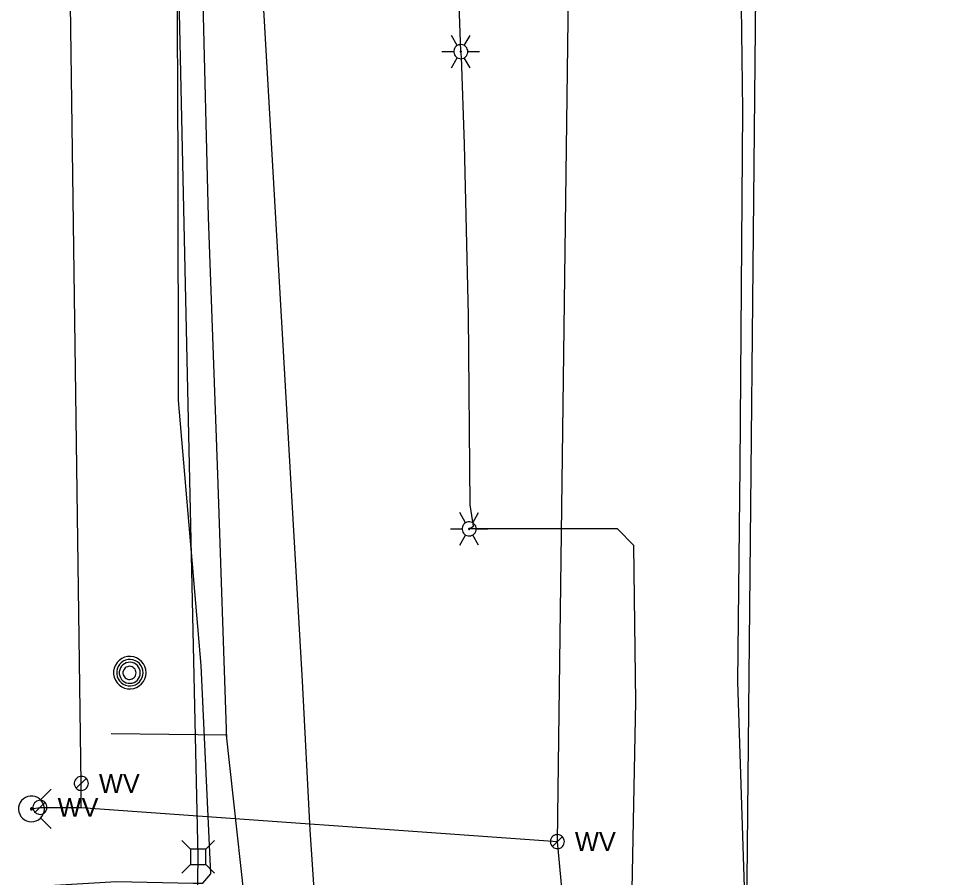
# Model space of a CAD drawing. Extents: x 596028 to 606371, y 330010 to 403088.
# Drawn here: x 601727.3 to 601915.1, y 401004.8 to 401179 of the extents above; entities that cross this region are included whole.
import ezdxf

# ---------------------------------------------------------------- set-up
doc = ezdxf.new("R2010")
doc.units = 0
for name, color, linetype in [('E_LTG', 7, 'Continuous'), ('E_UTL_AG_Bold', 7, 'Continuous'), ('E_UTL_E_UG', 7, 'Continuous'), ('E_UTL_FO_UG', 7, 'Continuous'), ('E_UTL_G_UG', 7, 'Continuous'), ('E_UTL_MH', 7, 'Continuous'), ('E_UTL_TV_UG', 7, 'Continuous'), ('E_UTL_W', 7, 'Continuous'), ('E_UTL_W_UG', 7, 'Continuous'), ('E_UTL_WHydrant', 7, 'Continuous')]:
    doc.layers.add(name, color=color, linetype=linetype)

msp = doc.modelspace()

# ---------------------------------------------------------------- linework, layer by layer
at = {"layer": 'E_LTG'}
for points in [[(601816.3, 401173.48), (601815.11, 401175.54)], [(601817.73, 401173.48), (601818.92, 401175.54)], [(601813.2, 401172.24), (601815.59, 401172.24)], [(601818.44, 401172.24), (601818.42, 401172.51), (601818.34, 401172.77), (601818.22, 401173.01), (601818.05, 401173.23), (601817.84, 401173.4), (601817.61, 401173.54), (601817.35, 401173.63), (601817.08, 401173.67), (601816.81, 401173.65), (601816.55, 401173.59), (601816.3, 401173.48), (601816.08, 401173.32), (601815.89, 401173.12), (601815.75, 401172.89), (601815.64, 401172.64), (601815.59, 401172.38), (601815.59, 401172.1), (601815.64, 401171.84), (601815.75, 401171.59), (601815.89, 401171.36), (601816.08, 401171.16), (601816.3, 401171), (601816.55, 401170.89), (601816.81, 401170.83), (601817.08, 401170.81), (601817.35, 401170.85), (601817.61, 401170.94), (601817.84, 401171.08), (601818.05, 401171.25), (601818.22, 401171.47), (601818.34, 401171.71), (601818.42, 401171.97), (601818.44, 401172.24)], [(601818.44, 401172.24), (601818.42, 401172.51), (601818.34, 401172.77), (601818.22, 401173.01), (601818.05, 401173.23), (601817.84, 401173.4), (601817.61, 401173.54), (601817.35, 401173.63), (601817.08, 401173.67), (601816.81, 401173.65), (601816.55, 401173.59), (601816.3, 401173.48), (601816.08, 401173.32), (601815.89, 401173.12), (601815.75, 401172.89), (601815.64, 401172.64), (601815.59, 401172.38), (601815.59, 401172.1), (601815.64, 401171.84), (601815.75, 401171.59), (601815.89, 401171.36), (601816.08, 401171.16), (601816.3, 401171), (601816.55, 401170.89), (601816.81, 401170.83), (601817.08, 401170.81), (601817.35, 401170.85), (601817.61, 401170.94), (601817.84, 401171.08), (601818.05, 401171.25), (601818.22, 401171.47), (601818.34, 401171.71), (601818.42, 401171.97), (601818.44, 401172.24)], [(601818.44, 401172.24), (601818.42, 401172.51), (601818.34, 401172.77), (601818.22, 401173.01), (601818.05, 401173.23), (601817.84, 401173.4), (601817.61, 401173.54), (601817.35, 401173.63), (601817.08, 401173.67), (601816.81, 401173.65), (601816.55, 401173.59), (601816.3, 401173.48), (601816.08, 401173.32), (601815.89, 401173.12), (601815.75, 401172.89), (601815.64, 401172.64), (601815.59, 401172.38), (601815.59, 401172.1), (601815.64, 401171.84), (601815.75, 401171.59), (601815.89, 401171.36), (601816.08, 401171.16), (601816.3, 401171), (601816.55, 401170.89), (601816.81, 401170.83), (601817.08, 401170.81), (601817.35, 401170.85), (601817.61, 401170.94), (601817.84, 401171.08), (601818.05, 401171.25), (601818.22, 401171.47), (601818.34, 401171.71), (601818.42, 401171.97), (601818.44, 401172.24)], [(601817.13, 401172.24), (601817.13, 401172.26), (601817.13, 401172.28), (601817.12, 401172.3), (601817.1, 401172.32), (601817.08, 401172.34), (601817.06, 401172.35), (601817.04, 401172.36), (601817.02, 401172.36), (601817, 401172.36), (601816.98, 401172.35), (601816.96, 401172.34), (601816.94, 401172.33), (601816.92, 401172.31), (601816.91, 401172.29), (601816.9, 401172.27), (601816.9, 401172.25), (601816.9, 401172.23), (601816.9, 401172.21), (601816.91, 401172.19), (601816.92, 401172.17), (601816.94, 401172.15), (601816.96, 401172.14), (601816.98, 401172.13), (601817, 401172.12), (601817.02, 401172.12), (601817.04, 401172.12), (601817.06, 401172.13), (601817.08, 401172.14), (601817.1, 401172.16), (601817.12, 401172.18), (601817.13, 401172.2), (601817.13, 401172.22), (601817.13, 401172.24)], [(601818.44, 401172.24), (601820.83, 401172.24)], [(601815.11, 401168.94), (601816.3, 401171)], [(601818.92, 401168.94), (601817.73, 401171)], [(601818, 401076.7), (601816.81, 401078.76)], [(601819.43, 401076.7), (601820.62, 401078.76)], [(601820.14, 401075.46), (601820.12, 401075.73), (601820.04, 401075.99), (601819.92, 401076.23), (601819.75, 401076.44), (601819.54, 401076.62), (601819.31, 401076.76), (601819.05, 401076.85), (601818.78, 401076.89), (601818.51, 401076.87), (601818.25, 401076.81), (601818, 401076.7), (601817.78, 401076.54), (601817.59, 401076.34), (601817.44, 401076.11), (601817.34, 401075.86), (601817.29, 401075.59), (601817.29, 401075.32), (601817.34, 401075.06), (601817.44, 401074.8), (601817.59, 401074.58), (601817.78, 401074.38), (601818, 401074.22), (601818.25, 401074.11), (601818.51, 401074.04), (601818.78, 401074.03), (601819.05, 401074.07), (601819.31, 401074.16), (601819.54, 401074.29), (601819.75, 401074.47), (601819.92, 401074.69), (601820.04, 401074.93), (601820.12, 401075.19), (601820.14, 401075.46)], [(601820.14, 401075.46), (601820.12, 401075.73), (601820.04, 401075.99), (601819.92, 401076.23), (601819.75, 401076.44), (601819.54, 401076.62), (601819.31, 401076.76), (601819.05, 401076.85), (601818.78, 401076.89), (601818.51, 401076.87), (601818.25, 401076.81), (601818, 401076.7), (601817.78, 401076.54), (601817.59, 401076.34), (601817.44, 401076.11), (601817.34, 401075.86), (601817.29, 401075.59), (601817.29, 401075.32), (601817.34, 401075.06), (601817.44, 401074.8), (601817.59, 401074.58), (601817.78, 401074.38), (601818, 401074.22), (601818.25, 401074.11), (601818.51, 401074.04), (601818.78, 401074.03), (601819.05, 401074.07), (601819.31, 401074.16), (601819.54, 401074.29), (601819.75, 401074.47), (601819.92, 401074.69), (601820.04, 401074.93), (601820.12, 401075.19), (601820.14, 401075.46)], [(601820.14, 401075.46), (601820.12, 401075.73), (601820.04, 401075.99), (601819.92, 401076.23), (601819.75, 401076.44), (601819.54, 401076.62), (601819.31, 401076.76), (601819.05, 401076.85), (601818.78, 401076.89), (601818.51, 401076.87), (601818.25, 401076.81), (601818, 401076.7), (601817.78, 401076.54), (601817.59, 401076.34), (601817.44, 401076.11), (601817.34, 401075.86), (601817.29, 401075.59), (601817.29, 401075.32), (601817.34, 401075.06), (601817.44, 401074.8), (601817.59, 401074.58), (601817.78, 401074.38), (601818, 401074.22), (601818.25, 401074.11), (601818.51, 401074.04), (601818.78, 401074.03), (601819.05, 401074.07), (601819.31, 401074.16), (601819.54, 401074.29), (601819.75, 401074.47), (601819.92, 401074.69), (601820.04, 401074.93), (601820.12, 401075.19), (601820.14, 401075.46)], [(601814.9, 401075.46), (601817.28, 401075.46)], [(601818.83, 401075.46), (601818.83, 401075.48), (601818.82, 401075.5), (601818.81, 401075.52), (601818.8, 401075.54), (601818.78, 401075.56), (601818.76, 401075.57), (601818.74, 401075.57), (601818.72, 401075.58), (601818.7, 401075.58), (601818.67, 401075.57), (601818.65, 401075.56), (601818.64, 401075.55), (601818.62, 401075.53), (601818.61, 401075.51), (601818.6, 401075.49), (601818.6, 401075.47), (601818.6, 401075.45), (601818.6, 401075.43), (601818.61, 401075.4), (601818.62, 401075.39), (601818.64, 401075.37), (601818.65, 401075.36), (601818.67, 401075.35), (601818.7, 401075.34), (601818.72, 401075.34), (601818.74, 401075.34), (601818.76, 401075.35), (601818.78, 401075.36), (601818.8, 401075.38), (601818.81, 401075.39), (601818.82, 401075.41), (601818.83, 401075.44), (601818.83, 401075.46)], [(601820.14, 401075.46), (601822.52, 401075.46)], [(601816.81, 401072.16), (601818, 401074.22)], [(601820.62, 401072.16), (601819.43, 401074.22)]]:
    msp.add_lwpolyline(points, dxfattribs=at)
at = {"layer": 'E_UTL_AG_Bold'}
for points in [[(601762.21, 401010.53), (601760.46, 401012.29)], [(601765.3, 401010.53), (601767.06, 401012.29)], [(601765.3, 401010.53), (601762.21, 401010.53)], [(601762.21, 401010.53), (601762.21, 401007.44)], [(601765.3, 401007.44), (601765.3, 401010.53)], [(601762.21, 401007.44), (601760.46, 401005.69)], [(601762.21, 401007.44), (601765.3, 401007.44)], [(601765.3, 401007.44), (601767.06, 401005.69)]]:
    msp.add_lwpolyline(points, dxfattribs=at)
at = {"layer": 'E_UTL_E_UG'}
for points in [[(601734.67, 401003.22), (601747.17, 401003.94), (601762.76, 401003.6), (601764.72, 401003.65), (601766.32, 401005.54), (601764.38, 401047.77), (601759.75, 401101.52), (601759.72, 401148.87), (601759.47, 401192.89), (601759.48, 401239.2), (601759.81, 401302.62), (601759.7, 401322.68), (601759.08, 401360.81), (601761.35, 401366.87), (601766.61, 401384.25), (601765.21, 401433.11), (601764.31, 401490.95), (601764.2, 401533.65), (601764.48, 401538.43), (601766.34, 401539.5), (601804.77, 401539.27), (601858.98, 401535.63), (601871.18, 401536.87), (601873.84, 401536)], [(601818.71, 401075.46), (601819.57, 401076), (601818.9, 401080.36), (601818.6, 401118.73), (601817.79, 401153.46), (601817.16, 401171.2), (601817.02, 401172.24), (601816.31, 401193.34), (601812.6, 401236.55), (601810.54, 401283.72), (601810.07, 401302.43), (601809.82, 401303.33)], [(601880.38, 400877.03), (601878.89, 400893.3), (601876.59, 400898.72), (601874.15, 400908.54), (601873.44, 400937.77), (601874.93, 400990.31), (601873.21, 401044.45), (601873.7, 401088.2), (601874.24, 401160.39), (601873.75, 401197.31), (601874.1, 401238.22), (601873.64, 401268.94), (601874.76, 401270.7), (601877.02, 401270.94), (601887.47, 401270.13), (601915.1, 401268.21)], [(601855.35, 400889.38), (601852.59, 400889.55), (601851.09, 400891.59), (601850.34, 400923.88), (601851.2, 400960.6), (601851.9, 400975.17), (601852.29, 400976.04), (601851.74, 401002.32), (601852.52, 401040.42), (601852.11, 401072.07), (601848.77, 401075.46), (601818.71, 401075.46)]]:
    msp.add_lwpolyline(points, dxfattribs=at)
at = {"layer": 'E_UTL_FO_UG'}
msp.add_lwpolyline([(601792.86, 400882.9), (601792.72, 400893.79), (601794.17, 400903.27), (601790.76, 400951.14), (601786.46, 401014.44), (601784.89, 401044.58), (601769.02, 401320.47), (601769.94, 401331.16), (601770.09, 401344.94), (601770.83, 401367.28)], dxfattribs=at)
at = {"layer": 'E_UTL_G_UG'}
for points in [[(601769.58, 401032.82), (601767.73, 401086.47), (601765.84, 401138.65), (601764.72, 401184.94), (601765.26, 401238.83), (601764.54, 401291.03), (601762.99, 401318.56), (601793.48, 401319.68), (601837.84, 401320.22), (601874.74, 401320.73), (601878.43, 401320.86)], [(601789.29, 400881.82), (601789.23, 400885.21), (601786.69, 400900.14), (601779.95, 400948.61), (601774.55, 400987.53), (601769.51, 401033.61), (601746.11, 401033.94)]]:
    msp.add_lwpolyline(points, dxfattribs=at)
at = {"layer": 'E_UTL_MH'}
for points in [[(601753.2, 401046.31), (601753.14, 401046.94), (601752.96, 401047.54), (601752.67, 401048.1), (601752.29, 401048.59), (601751.81, 401049), (601751.27, 401049.32), (601750.68, 401049.52), (601750.06, 401049.61), (601749.43, 401049.58), (601748.82, 401049.43), (601748.25, 401049.17), (601747.74, 401048.81), (601747.3, 401048.35), (601746.97, 401047.83), (601746.73, 401047.24), (601746.61, 401046.63), (601746.61, 401046), (601746.73, 401045.38), (601746.97, 401044.8), (601747.3, 401044.27), (601747.74, 401043.82), (601748.25, 401043.46), (601748.82, 401043.2), (601749.43, 401043.05), (601750.06, 401043.02), (601750.68, 401043.11), (601751.27, 401043.31), (601751.81, 401043.63), (601752.29, 401044.04), (601752.67, 401044.53), (601752.96, 401045.09), (601753.14, 401045.69), (601753.2, 401046.31)], [(601752.58, 401046.31), (601752.53, 401046.82), (601752.39, 401047.3), (601752.16, 401047.76), (601751.84, 401048.16), (601751.46, 401048.49), (601751.02, 401048.74), (601750.54, 401048.91), (601750.03, 401048.98), (601749.53, 401048.96), (601749.03, 401048.84), (601748.57, 401048.63), (601748.15, 401048.33), (601747.8, 401047.96), (601747.53, 401047.54), (601747.34, 401047.06), (601747.24, 401046.56), (601747.24, 401046.06), (601747.34, 401045.56), (601747.53, 401045.08), (601747.8, 401044.66), (601748.15, 401044.29), (601748.57, 401043.99), (601749.03, 401043.78), (601749.53, 401043.66), (601750.03, 401043.64), (601750.54, 401043.71), (601751.02, 401043.87), (601751.46, 401044.13), (601751.84, 401044.46), (601752.16, 401044.86), (601752.39, 401045.31), (601752.53, 401045.8), (601752.58, 401046.31)], [(601752.02, 401046.28), (601751.98, 401046.68), (601751.87, 401047.07), (601751.68, 401047.43), (601751.43, 401047.75), (601751.13, 401048.02), (601750.78, 401048.22), (601750.39, 401048.35), (601749.99, 401048.41), (601749.59, 401048.39), (601749.19, 401048.29), (601748.83, 401048.12), (601748.5, 401047.89), (601748.22, 401047.6), (601748, 401047.26), (601747.85, 401046.88), (601747.77, 401046.48), (601747.77, 401046.08), (601747.85, 401045.68), (601748, 401045.31), (601748.22, 401044.96), (601748.5, 401044.67), (601748.83, 401044.44), (601749.19, 401044.27), (601749.59, 401044.17), (601749.99, 401044.15), (601750.39, 401044.21), (601750.78, 401044.34), (601751.13, 401044.55), (601751.43, 401044.81), (601751.68, 401045.13), (601751.87, 401045.49), (601751.98, 401045.88), (601752.02, 401046.28)], [(601751.16, 401046.27), (601751.14, 401046.52), (601751.07, 401046.76), (601750.95, 401046.99), (601750.8, 401047.18), (601750.6, 401047.35), (601750.39, 401047.48), (601750.15, 401047.56), (601749.9, 401047.6), (601749.64, 401047.58), (601749.4, 401047.52), (601749.17, 401047.42), (601748.96, 401047.27), (601748.79, 401047.09), (601748.65, 401046.88), (601748.55, 401046.64), (601748.51, 401046.39), (601748.51, 401046.14), (601748.55, 401045.89), (601748.65, 401045.66), (601748.79, 401045.44), (601748.96, 401045.26), (601749.17, 401045.11), (601749.4, 401045.01), (601749.64, 401044.95), (601749.9, 401044.94), (601750.15, 401044.97), (601750.39, 401045.05), (601750.6, 401045.18), (601750.8, 401045.35), (601750.95, 401045.55), (601751.07, 401045.77), (601751.14, 401046.01), (601751.16, 401046.27)]]:
    msp.add_lwpolyline(points, dxfattribs=at)
at = {"layer": 'E_UTL_TV_UG'}
for points in [[(601874.93, 400990.31), (601882.2, 401729.84)], [(601763.52, 400990.51), (601763.76, 401008.99), (601757.02, 401314.66)]]:
    msp.add_lwpolyline(points, dxfattribs=at)
at = {"layer": 'E_UTL_W'}
for points in [[(601741.49, 401023.87), (601741.46, 401024.14), (601741.38, 401024.4), (601741.26, 401024.64), (601741.09, 401024.85), (601740.89, 401025.03), (601740.65, 401025.17), (601740.4, 401025.25), (601740.13, 401025.29), (601739.86, 401025.28), (601739.59, 401025.22), (601739.35, 401025.1), (601739.13, 401024.95), (601738.94, 401024.75), (601738.79, 401024.52), (601738.69, 401024.27), (601738.64, 401024), (601738.64, 401023.73), (601738.69, 401023.47), (601738.79, 401023.21), (601738.94, 401022.99), (601739.13, 401022.79), (601739.35, 401022.63), (601739.59, 401022.52), (601739.86, 401022.46), (601740.13, 401022.44), (601740.4, 401022.48), (601740.65, 401022.57), (601740.89, 401022.71), (601741.09, 401022.88), (601741.26, 401023.1), (601741.38, 401023.34), (601741.46, 401023.6), (601741.49, 401023.87)], [(601739.05, 401022.86), (601741.07, 401024.88)], [(601733.11, 401019), (601733.08, 401019.27), (601733.01, 401019.53), (601732.88, 401019.78), (601732.71, 401019.99), (601732.51, 401020.17), (601732.27, 401020.3), (601732.02, 401020.39), (601731.75, 401020.43), (601731.48, 401020.42), (601731.22, 401020.35), (601730.97, 401020.24), (601730.75, 401020.08), (601730.56, 401019.89), (601730.41, 401019.66), (601730.31, 401019.41), (601730.26, 401019.14), (601730.26, 401018.87), (601730.31, 401018.6), (601730.41, 401018.35), (601730.56, 401018.12), (601730.75, 401017.93), (601730.97, 401017.77), (601731.22, 401017.66), (601731.48, 401017.59), (601731.75, 401017.58), (601732.02, 401017.62), (601732.27, 401017.71), (601732.51, 401017.84), (601732.71, 401018.02), (601732.88, 401018.23), (601733.01, 401018.47), (601733.08, 401018.73), (601733.11, 401019)], [(601730.67, 401018), (601732.69, 401020.01)], [(601838.03, 401012.05), (601838, 401012.32), (601837.92, 401012.58), (601837.8, 401012.82), (601837.63, 401013.04), (601837.43, 401013.21), (601837.19, 401013.35), (601836.94, 401013.44), (601836.67, 401013.48), (601836.4, 401013.46), (601836.13, 401013.4), (601835.89, 401013.29), (601835.67, 401013.13), (601835.48, 401012.93), (601835.33, 401012.71), (601835.23, 401012.45), (601835.18, 401012.19), (601835.18, 401011.92), (601835.23, 401011.65), (601835.33, 401011.4), (601835.48, 401011.17), (601835.67, 401010.97), (601835.89, 401010.82), (601836.13, 401010.7), (601836.4, 401010.64), (601836.67, 401010.63), (601836.94, 401010.67), (601837.19, 401010.76), (601837.43, 401010.89), (601837.63, 401011.07), (601837.8, 401011.28), (601837.92, 401011.52), (601838, 401011.78), (601838.03, 401012.05)], [(601835.59, 401011.04), (601837.61, 401013.06)]]:
    msp.add_lwpolyline(points, dxfattribs=at)
at = {"layer": 'E_UTL_W_UG'}
for points in [[(601871.12, 400642.91), (601836.6, 401012.05), (601839.84, 401262.07), (601832.79, 401859.37), (601825.88, 402219.07), (601826.21, 402224.15), (601837.07, 402461.82), (601844.07, 402461.82), (601843.9, 402567.31)], [(601740.06, 401019), (601740.06, 401023.87), (601735.98, 401320.06)], [(601729.95, 401018.69), (601731.68, 401019), (601740.06, 401019)], [(601740.06, 401019), (601836.6, 401012.05)]]:
    msp.add_lwpolyline(points, dxfattribs=at)
at = {"layer": 'E_UTL_WHydrant'}
for points in [[(601731.78, 401020.52), (601733.92, 401022.66)], [(601729.95, 401016.06), (601730.44, 401016.11), (601730.92, 401016.25), (601731.36, 401016.48), (601731.76, 401016.79), (601732.08, 401017.17), (601732.33, 401017.6), (601732.5, 401018.07), (601732.57, 401018.56), (601732.54, 401019.06), (601732.43, 401019.54), (601732.22, 401020), (601731.93, 401020.4), (601731.57, 401020.75), (601731.15, 401021.02), (601730.69, 401021.2), (601730.2, 401021.3), (601729.7, 401021.3), (601729.21, 401021.2), (601728.74, 401021.02), (601728.33, 401020.75), (601727.96, 401020.4), (601727.68, 401020), (601727.47, 401019.54), (601727.35, 401019.06), (601727.33, 401018.56), (601727.4, 401018.07), (601727.56, 401017.6), (601727.81, 401017.17), (601728.14, 401016.79), (601728.53, 401016.48), (601728.97, 401016.25), (601729.45, 401016.11), (601729.95, 401016.06)], [(601729.95, 401018.49), (601729.98, 401018.49), (601730.02, 401018.5), (601730.06, 401018.52), (601730.09, 401018.54), (601730.11, 401018.57), (601730.13, 401018.6), (601730.14, 401018.64), (601730.15, 401018.68), (601730.15, 401018.72), (601730.14, 401018.75), (601730.12, 401018.79), (601730.1, 401018.82), (601730.07, 401018.84), (601730.04, 401018.87), (601730, 401018.88), (601729.97, 401018.89), (601729.93, 401018.89), (601729.89, 401018.88), (601729.85, 401018.87), (601729.82, 401018.84), (601729.8, 401018.82), (601729.77, 401018.79), (601729.76, 401018.75), (601729.75, 401018.72), (601729.75, 401018.68), (601729.75, 401018.64), (601729.76, 401018.6), (601729.78, 401018.57), (601729.81, 401018.54), (601729.84, 401018.52), (601729.87, 401018.5), (601729.91, 401018.49), (601729.95, 401018.49)], [(601731.78, 401016.85), (601733.92, 401014.71)]]:
    msp.add_lwpolyline(points, dxfattribs=at)

# ---------------------------------------------------------------- texts
at = {"layer": 'E_UTL_W'}
for p in [(601743.63, 401021.94), (601735.25, 401017.08), (601840.16, 401010.13)]:
    msp.add_text('WV', height=3.85, dxfattribs=at).set_placement(p)

doc.saveas('drawing.dxf')
